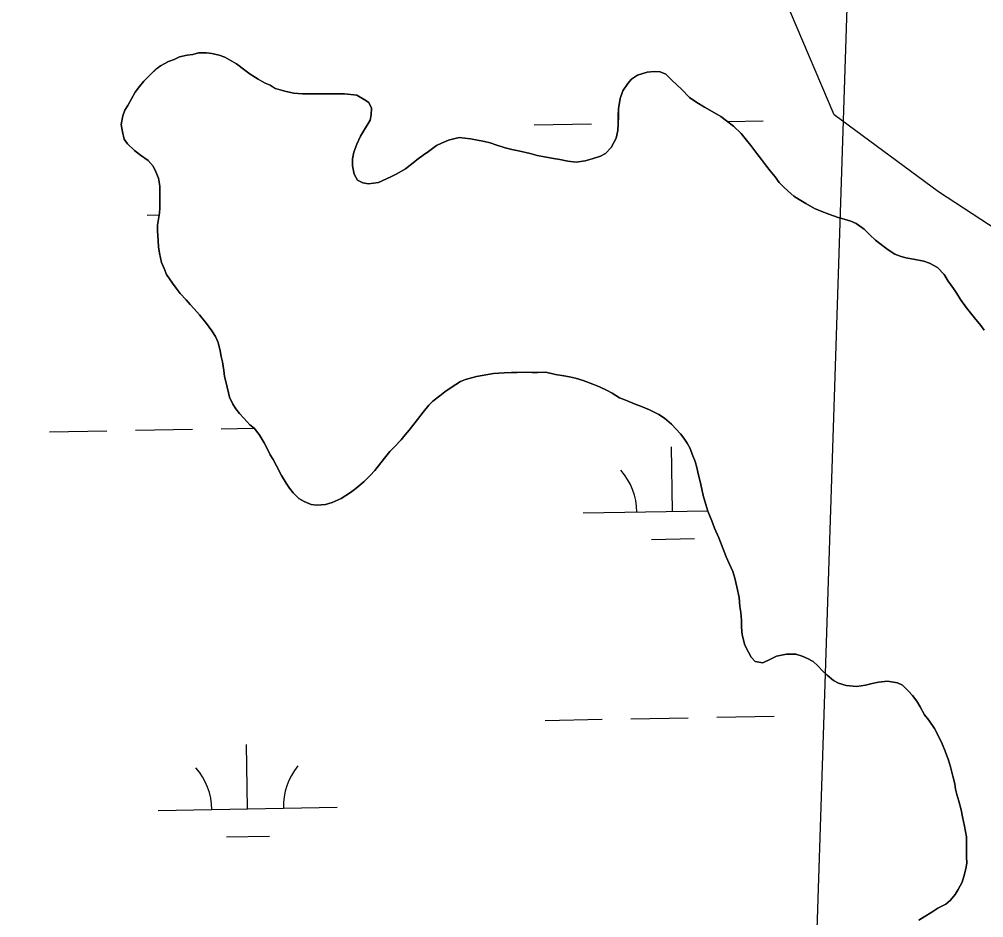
# Model space of a CAD drawing. Extents: x 3925854 to 3964121, y 224593 to 250589.
# Drawn here: x 3955060 to 3955599, y 237944 to 238446 of the extents above; entities that cross this region are included whole.
import ezdxf

# ---------------------------------------------------------------- set-up
doc = ezdxf.new("R2010")
doc.units = 0
for name, color, linetype in [('V-SITE-VEGE', 7, 'Continuous'), ('V-TOPO-SHOR', 7, 'Continuous'), ('V-UTIL-LINE', 7, 'Continuous'), ('V-WETL-SWMP', 7, 'Continuous')]:
    doc.layers.add(name, color=color, linetype=linetype)

msp = doc.modelspace()

# ---------------------------------------------------------------- linework, layer by layer
at = {"layer": 'V-SITE-VEGE'}
msp.add_lwpolyline([(3956051.093, 238228.706), (3955989.876, 238237.32), (3955956.205, 238240.189), (3955919.474, 238286.122), (3955873.56, 238357.89), (3955821.525, 238398.08), (3955748.063, 238403.82), (3955714.392, 238357.89), (3955680.723, 238309.086), (3955643.99, 238303.345), (3955573.59, 238349.278), (3955515.431, 238392.337), (3955490.945, 238449.753)], dxfattribs=at)
at = {"layer": 'V-TOPO-SHOR'}
for points in [[(3955175.702, 238242.641), (3955174.705, 238246.235), (3955174.307, 238249.628), (3955173.511, 238254.421), (3955172.913, 238257.417), (3955172.317, 238260.61), (3955171.121, 238265.201), (3955169.724, 238268.597), (3955167.729, 238271.792), (3955164.735, 238275.785), (3955160.746, 238280.578), (3955157.751, 238283.973), (3955155.556, 238286.369), (3955153.363, 238288.966), (3955149.969, 238292.561), (3955147.776, 238295.557), (3955145.58, 238298.352), (3955142.387, 238303.145), (3955140.993, 238306.538), (3955139.596, 238309.934), (3955138.4, 238315.125), (3955137.802, 238318.718), (3955137.603, 238322.111), (3955137.208, 238327.504), (3955137.208, 238330.696), (3955138.408, 238337.483), (3955138.611, 238340.478), (3955138.611, 238343.673), (3955138.613, 238348.664), (3955138.615, 238352.456), (3955137.818, 238357.048), (3955136.422, 238360.444), (3955134.826, 238363.638), (3955132.033, 238366.833), (3955127.84, 238369.83), (3955124.449, 238372.426), (3955120.457, 238376.221), (3955118.661, 238378.816), (3955117.666, 238382.81), (3955117.068, 238387.002), (3955117.869, 238391.794), (3955119.069, 238394.987), (3955120.666, 238397.582), (3955124.861, 238404.967), (3955127.259, 238408.16), (3955129.655, 238411.154), (3955133.649, 238415.146), (3955136.444, 238417.937), (3955139.043, 238419.733), (3955143.434, 238422.127), (3955146.629, 238423.323), (3955149.625, 238424.72), (3955153.817, 238425.717), (3955157.01, 238426.115), (3955160.207, 238426.911), (3955164.598, 238426.911), (3955167.592, 238426.711), (3955171.784, 238425.709), (3955174.977, 238424.511), (3955181.365, 238420.915), (3955186.155, 238417.319), (3955189.147, 238415.121), (3955193.538, 238412.326), (3955197.532, 238410.128), (3955200.325, 238408.93), (3955203.121, 238407.132), (3955209.107, 238405.332), (3955213.5, 238404.531), (3955218.29, 238404.129), (3955224.678, 238404.127), (3955228.872, 238404.125), (3955232.665, 238404.123), (3955238.455, 238404.121), (3955241.848, 238404.119), (3955248.636, 238403.318), (3955252.828, 238400.922), (3955255.421, 238399.323), (3955256.817, 238396.13), (3955256.617, 238392.335), (3955256.017, 238389.341), (3955252.42, 238383.154), (3955250.622, 238380.36), (3955248.623, 238375.969), (3955247.026, 238371.577), (3955246.225, 238367.786), (3955246.223, 238363.792), (3955247.22, 238359.2), (3955249.014, 238355.805), (3955252.009, 238354.406), (3955255.203, 238353.806), (3955260.792, 238354.603), (3955265.185, 238356.597), (3955267.983, 238357.994), (3955270.977, 238359.391), (3955275.769, 238362.182), (3955278.364, 238364.177), (3955282.958, 238367.769), (3955285.753, 238369.764), (3955288.75, 238371.96), (3955293.143, 238375.152), (3955295.938, 238376.547)], [(3955295.938, 238376.547), (3955299.932, 238378.144), (3955302.928, 238378.941), (3955305.92, 238379.738), (3955312.109, 238378.937), (3955319.896, 238377.536), (3955323.089, 238376.737), (3955326.283, 238375.537), (3955331.473, 238373.938), (3955335.266, 238372.938), (3955339.059, 238372.338), (3955345.447, 238370.739), (3955349.438, 238369.739), (3955353.432, 238368.939), (3955358.621, 238367.937), (3955362.015, 238367.337), (3955366.606, 238366.538), (3955371.196, 238365.936), (3955376.187, 238366.733), (3955380.181, 238367.73), (3955384.774, 238369.326), (3955387.57, 238370.72), (3955390.765, 238374.114), (3955393.562, 238379.304), (3955394.562, 238383.695), (3955394.762, 238387.088), (3955394.764, 238391.88), (3955394.766, 238395.673), (3955395.768, 238401.463), (3955397.365, 238405.854), (3955400.163, 238409.845), (3955402.16, 238412.24), (3955405.553, 238414.433), (3955410.946, 238416.229), (3955414.739, 238416.626), (3955418.132, 238416.426), (3955421.327, 238415.027), (3955424.917, 238411.631), (3955430.107, 238406.638), (3955434.498, 238402.045), (3955438.688, 238399.247), (3955442.878, 238396.65), (3955447.269, 238394.254), (3955452.059, 238391.456), (3955455.254, 238389.06), (3955459.045, 238386.064), (3955463.436, 238381.87), (3955466.428, 238378.276), (3955468.822, 238375.279), (3955472.216, 238370.688), (3955474.808, 238367.491), (3955477.602, 238363.698), (3955479.599, 238361.101), (3955482.39, 238357.705), (3955484.586, 238354.511), (3955486.982, 238352.114), (3955489.575, 238349.718), (3955492.767, 238346.921), (3955495.762, 238345.125), (3955499.554, 238342.925), (3955504.345, 238340.129), (3955508.537, 238338.331), (3955512.328, 238336.933), (3955517.517, 238334.934), (3955520.911, 238334.133), (3955524.704, 238332.935), (3955527.698, 238331.735), (3955532.089, 238328.54), (3955535.282, 238325.343), (3955538.475, 238322.347), (3955542.466, 238319.152), (3955545.46, 238316.954), (3955549.251, 238314.556), (3955552.245, 238313.358), (3955555.44, 238312.557), (3955559.633, 238311.759), (3955565.42, 238310.558), (3955568.615, 238309.559), (3955573.006, 238307.161), (3955576.797, 238303.167), (3955578.992, 238299.372), (3955581.984, 238295.379), (3955583.979, 238292.583), (3955585.976, 238289.188), (3955589.367, 238284.596), (3955591.563, 238281.798), (3955593.756, 238279.005), (3955597.349, 238274.61), (3955599.145, 238272.013)], [(3955463.919, 238101.98), (3955463.522, 238106.172), (3955463.524, 238109.965), (3955463.127, 238114.358), (3955462.729, 238117.752), (3955462.33, 238122.742), (3955460.935, 238128.733), (3955459.94, 238133.523), (3955458.744, 238137.316), (3955456.749, 238141.709), (3955454.953, 238145.504), (3955453.159, 238150.294), (3955450.966, 238156.086), (3955448.572, 238161.476), (3955446.976, 238165.671), (3955444.783, 238171.061), (3955443.587, 238174.655), (3955442.192, 238179.646), (3955441.393, 238183.24), (3955440.398, 238187.633), (3955439.601, 238191.027), (3955438.604, 238195.42), (3955437.609, 238198.813), (3955436.011, 238202.807), (3955434.815, 238206.002), (3955433.22, 238208.996), (3955431.424, 238211.794), (3955429.429, 238214.19), (3955424.44, 238219.58), (3955420.647, 238222.978), (3955417.454, 238224.975), (3955412.267, 238227.571), (3955407.675, 238229.37), (3955404.083, 238230.768), (3955399.291, 238232.767), (3955395.5, 238234.367), (3955391.307, 238236.964), (3955388.514, 238238.362), (3955384.322, 238240.359), (3955380.529, 238241.959), (3955375.141, 238243.957), (3955370.748, 238245.356), (3955367.555, 238245.956), (3955364.36, 238246.556), (3955359.57, 238247.357), (3955354.179, 238248.557), (3955349.788, 238248.359), (3955346.593, 238248.361), (3955343.2, 238248.561), (3955338.209, 238248.365), (3955335.014, 238248.367), (3955331.022, 238248.168), (3955325.032, 238247.969), (3955321.837, 238247.374), (3955315.449, 238246.177), (3955309.459, 238244.582), (3955306.664, 238243.386), (3955301.273, 238239.995), (3955297.878, 238237.6), (3955295.082, 238235.405), (3955291.089, 238232.413), (3955288.891, 238230.217), (3955285.694, 238226.226), (3955282.499, 238222.234), (3955277.906, 238216.246), (3955275.708, 238213.653), (3955273.511, 238210.86), (3955269.716, 238206.868), (3955267.121, 238204.273), (3955264.923, 238201.48), (3955262.128, 238197.888), (3955258.73, 238193.695), (3955256.135, 238190.902), (3955252.74, 238187.51), (3955248.146, 238183.72), (3955245.152, 238181.323), (3955239.958, 238178.133), (3955234.967, 238175.739), (3955231.172, 238174.741), (3955226.382, 238174.346), (3955223.187, 238174.745), (3955219.196, 238176.345), (3955216.201, 238178.143), (3955213.009, 238181.137), (3955211.014, 238183.734), (3955209.218, 238186.529), (3955206.625, 238190.922), (3955203.831, 238196.315), (3955201.837, 238199.907), (3955200.241, 238202.504), (3955198.845, 238205.299), (3955196.85, 238209.094), (3955194.056, 238213.887), (3955191.263, 238217.28), (3955188.869, 238219.277), (3955185.475, 238222.873), (3955183.081, 238225.47), (3955181.086, 238228.065), (3955179.29, 238230.662), (3955177.496, 238234.655), (3955175.702, 238242.641)], [(3955571.501, 238049.623), (3955568.265, 238054.175), (3955565.842, 238057.141), (3955563.405, 238061.7), (3955561.578, 238064.87), (3955559.155, 238068.034), (3955556.937, 238070.404), (3955553.515, 238073.756), (3955550.711, 238075.124), (3955545.12, 238076.064), (3955540.146, 238075.415), (3955536.564, 238074.78), (3955532.787, 238073.746), (3955528.009, 238073.101), (3955522.025, 238073.638), (3955517.825, 238074.989), (3955515.021, 238076.355), (3955511.402, 238079.309), (3955508.787, 238081.873), (3955505.965, 238084.834), (3955503.55, 238087.003), (3955500.544, 238088.766), (3955497.541, 238089.931), (3955493.943, 238091.091), (3955488.761, 238091.037), (3955483.191, 238089.985), (3955479.82, 238088.357), (3955475.454, 238086.319), (3955471.261, 238087.072), (3955469.043, 238089.442), (3955467.421, 238092.215), (3955465.388, 238096.182), (3955463.919, 238101.98)], [(3955562.625, 237942.498), (3955565.594, 237944.323), (3955569.952, 237946.959), (3955573.319, 237949.185), (3955577.682, 237951.421), (3955580.448, 237953.643), (3955583.008, 237956.859), (3955584.573, 237959.664), (3955586.924, 237963.674), (3955587.889, 237966.873), (3955588.841, 237971.268), (3955589.408, 237974.262), (3955589.372, 237977.851), (3955589.339, 237981.039), (3955589.298, 237985.225), (3955589.259, 237989.012), (3955588.2, 237994.98), (3955587.152, 238000.151), (3955586.314, 238004.131), (3955585.071, 238008.9), (3955583.836, 238012.675), (3955583.207, 238015.659), (3955582.777, 238018.645), (3955581.737, 238023.019), (3955580.289, 238028.186), (3955579.254, 238031.963), (3955577.409, 238036.927), (3955575.773, 238041.097), (3955573.332, 238046.053), (3955571.501, 238049.623)]]:
    msp.add_lwpolyline(points, dxfattribs=at)
at = {"layer": 'V-UTIL-LINE'}
msp.add_lwpolyline([(3957974.115, 230534.291), (3955504.908, 237909.423), (3955545.434, 239147.844), (3955545.409, 239149.229), (3955617.45, 241317.764), (3951638.507, 243889.773), (3950262.651, 245733.512), (3950260.125, 245737.596), (3948167.454, 248541.726)], dxfattribs=at)
at = {"layer": 'V-WETL-SWMP'}
for p, q in [((3955455.695, 238388.711), (3955475.738, 238389.076)), ((3955347.759, 238386.748), (3955379.754, 238387.33)), ((3955131.575, 238336.38), (3955138.235, 238336.501)), ((3955124.915, 238216.168), (3955156.91, 238216.75)), ((3955172.908, 238217.041), (3955191.153, 238217.372)), ((3955076.923, 238215.295), (3955108.918, 238215.877)), ((3955425.104, 238170.876), (3955424.45, 238206.87)), ((3955375.113, 238169.967), (3955444.726, 238171.233)), ((3955413.387, 238155.229), (3955437.383, 238155.666)), ((3955353.807, 238054.128), (3955385.802, 238054.71)), ((3955401.799, 238055.001), (3955433.794, 238055.583)), ((3955449.791, 238055.874), (3955481.786, 238056.456)), ((3955187.615, 238004.669), (3955186.96, 238040.663)), ((3955137.623, 238003.76), (3955237.607, 238005.578)), ((3955175.897, 237989.022), (3955199.893, 237989.459))]:
    msp.add_line(p, q, dxfattribs=at)
for points in [[(3955482.391, 238357.706), (3955479.598, 238361.101), (3955477.602, 238363.697), (3955474.809, 238367.491), (3955472.215, 238370.687), (3955468.823, 238375.28), (3955466.429, 238378.275), (3955463.436, 238381.87), (3955459.045, 238386.064), (3955455.254, 238389.06), (3955452.06, 238391.457), (3955447.27, 238394.254), (3955442.879, 238396.651), (3955438.688, 238399.248), (3955434.497, 238402.045), (3955430.107, 238406.639), (3955424.918, 238411.632), (3955421.326, 238415.027), (3955418.132, 238416.426), (3955414.739, 238416.627), (3955410.945, 238416.229), (3955405.554, 238414.434), (3955402.16, 238412.24), (3955400.162, 238409.845), (3955397.366, 238405.853), (3955395.767, 238401.462), (3955394.766, 238395.673), (3955394.765, 238391.88), (3955394.763, 238387.089), (3955394.562, 238383.695), (3955393.562, 238379.303), (3955390.765, 238374.114), (3955387.569, 238370.721), (3955384.774, 238369.325), (3955380.181, 238367.73), (3955376.188, 238366.733), (3955371.197, 238365.937), (3955366.606, 238366.538), (3955362.014, 238367.338), (3955358.621, 238367.938), (3955353.431, 238368.939), (3955349.438, 238369.739), (3955345.446, 238370.739), (3955339.058, 238372.338), (3955335.265, 238372.939), (3955331.473, 238373.938), (3955326.283, 238375.538), (3955323.089, 238376.737), (3955319.895, 238377.537), (3955312.11, 238378.937), (3955305.921, 238379.738), (3955302.927, 238378.941), (3955299.932, 238378.144), (3955295.938, 238376.548), (3955293.143, 238375.152), (3955288.749, 238371.96), (3955285.754, 238369.765), (3955282.958, 238367.77), (3955278.365, 238364.178), (3955275.769, 238362.183), (3955270.977, 238359.39), (3955267.982, 238357.994), (3955265.186, 238356.597), (3955260.793, 238354.603), (3955255.203, 238353.806), (3955252.009, 238354.407), (3955249.015, 238355.805), (3955247.22, 238359.2), (3955246.224, 238363.792), (3955246.225, 238367.785), (3955247.025, 238371.577), (3955248.624, 238375.969), (3955250.622, 238380.36), (3955252.42, 238383.154), (3955256.016, 238389.341), (3955256.616, 238392.336), (3955256.818, 238396.129), (3955255.421, 238399.323), (3955252.827, 238400.922), (3955248.635, 238403.319), (3955241.848, 238404.12), (3955238.454, 238404.122), (3955232.665, 238404.124), (3955228.872, 238404.126), (3955224.679, 238404.127), (3955218.291, 238404.13), (3955213.5, 238404.531), (3955209.108, 238405.332), (3955203.12, 238407.131), (3955200.326, 238408.929), (3955197.531, 238410.128), (3955193.539, 238412.325), (3955189.148, 238415.122), (3955186.155, 238417.319), (3955181.365, 238420.915), (3955174.978, 238424.511), (3955171.784, 238425.71), (3955167.592, 238426.71), (3955164.598, 238426.911), (3955160.206, 238426.912), (3955157.011, 238426.115)], [(3955157.011, 238426.115), (3955153.817, 238425.717), (3955149.624, 238424.721), (3955146.629, 238423.324), (3955143.434, 238422.128), (3955139.042, 238419.734), (3955136.445, 238417.938), (3955133.649, 238415.145), (3955129.655, 238411.154), (3955127.258, 238408.16), (3955124.861, 238404.967), (3955120.666, 238397.582), (3955119.068, 238394.987), (3955117.869, 238391.794), (3955117.068, 238387.003), (3955117.665, 238382.81), (3955118.662, 238378.817), (3955120.457, 238376.221), (3955124.449, 238372.426), (3955127.841, 238369.829), (3955132.033, 238366.833), (3955134.826, 238363.638), (3955136.422, 238360.443), (3955137.818, 238357.049), (3955138.615, 238352.457), (3955138.613, 238348.664), (3955138.611, 238343.673), (3955138.61, 238340.478), (3955138.409, 238337.484), (3955137.208, 238330.697), (3955137.207, 238327.503), (3955137.604, 238322.112), (3955137.802, 238318.718), (3955138.4, 238315.125), (3955139.595, 238309.934), (3955140.992, 238306.539), (3955142.388, 238303.145), (3955145.58, 238298.352), (3955147.775, 238295.556), (3955149.969, 238292.561), (3955153.362, 238288.966), (3955155.557, 238286.37), (3955157.752, 238283.973), (3955160.745, 238280.578), (3955164.736, 238275.785), (3955167.729, 238271.792), (3955169.724, 238268.597), (3955171.12, 238265.202), (3955172.316, 238260.61), (3955172.913, 238257.416), (3955173.511, 238254.421), (3955174.308, 238249.629), (3955174.705, 238246.235), (3955175.702, 238242.641), (3955177.496, 238234.655), (3955179.291, 238230.662), (3955181.086, 238228.066), (3955183.082, 238225.47), (3955185.476, 238222.873), (3955188.869, 238219.278), (3955191.263, 238217.281), (3955194.057, 238213.886), (3955196.85, 238209.094), (3955198.845, 238205.3), (3955200.241, 238202.504), (3955201.837, 238199.908), (3955203.832, 238196.314), (3955206.625, 238190.923), (3955209.218, 238186.53), (3955211.014, 238183.734), (3955213.009, 238181.138), (3955216.202, 238178.142), (3955219.196, 238176.344), (3955223.188, 238174.745), (3955226.382, 238174.345), (3955231.173, 238174.742), (3955234.967, 238175.739), (3955239.959, 238178.132), (3955245.151, 238181.324), (3955248.146, 238183.719), (3955252.739, 238187.51), (3955256.135, 238190.902), (3955258.731, 238193.696), (3955262.127, 238197.887), (3955264.923, 238201.48), (3955267.12, 238204.274), (3955269.716, 238206.868), (3955273.511, 238210.859), (3955275.708, 238213.653), (3955277.905, 238216.247), (3955282.499, 238222.235), (3955285.695, 238226.226), (3955288.891, 238230.217), (3955291.088, 238232.413), (3955295.082, 238235.405), (3955297.878, 238237.6), (3955301.273, 238239.995), (3955306.664, 238243.386), (3955309.46, 238244.583), (3955315.449, 238246.178), (3955321.838, 238247.373)], [(3955599.144, 238272.014), (3955597.348, 238274.61), (3955593.756, 238279.004), (3955591.562, 238281.799), (3955589.367, 238284.595), (3955585.975, 238289.188), (3955583.98, 238292.583), (3955581.985, 238295.379), (3955578.992, 238299.373), (3955576.797, 238303.167), (3955573.006, 238307.161), (3955568.615, 238309.558), (3955565.421, 238310.558), (3955559.632, 238311.758), (3955555.44, 238312.558), (3955552.246, 238313.358), (3955549.252, 238314.557), (3955545.46, 238316.954), (3955542.466, 238319.152), (3955538.475, 238322.347), (3955535.282, 238325.343), (3955532.089, 238328.539), (3955527.698, 238331.735), (3955524.704, 238332.934), (3955520.912, 238334.133), (3955517.518, 238334.933), (3955512.328, 238336.932), (3955508.536, 238338.331), (3955504.344, 238340.129), (3955499.554, 238342.926), (3955495.762, 238345.124), (3955492.768, 238346.921), (3955489.575, 238349.718), (3955486.981, 238352.114), (3955484.586, 238354.511), (3955482.391, 238357.706)], [(3955321.838, 238247.373), (3955325.033, 238247.97), (3955331.022, 238248.168), (3955335.015, 238248.366), (3955338.209, 238248.364), (3955343.2, 238248.562), (3955346.594, 238248.361), (3955349.788, 238248.359), (3955354.18, 238248.557), (3955359.57, 238247.357), (3955364.36, 238246.557), (3955367.554, 238245.957), (3955370.748, 238245.356), (3955375.14, 238243.957), (3955380.529, 238241.959), (3955384.322, 238240.36), (3955388.513, 238238.362), (3955391.308, 238236.963), (3955395.499, 238234.366), (3955399.291, 238232.768), (3955404.082, 238230.769), (3955407.675, 238229.37), (3955412.266, 238227.572), (3955417.455, 238224.974), (3955420.648, 238222.977), (3955424.44, 238219.581), (3955429.429, 238214.189), (3955431.424, 238211.793), (3955433.22, 238208.997), (3955434.816, 238206.002), (3955436.012, 238202.807), (3955437.608, 238198.814), (3955438.604, 238195.419), (3955439.601, 238191.027), (3955440.398, 238187.633), (3955441.394, 238183.24), (3955442.191, 238179.647), (3955443.587, 238174.655), (3955444.783, 238171.061), (3955446.977, 238165.67), (3955448.572, 238161.477), (3955450.966, 238156.086), (3955453.159, 238150.295), (3955454.954, 238145.503), (3955456.749, 238141.71), (3955458.744, 238137.317), (3955459.94, 238133.523), (3955460.936, 238128.732), (3955462.331, 238122.742), (3955462.729, 238117.751), (3955463.127, 238114.357), (3955463.524, 238109.965), (3955463.522, 238106.172), (3955463.92, 238101.979), (3955465.388, 238096.182), (3955467.422, 238092.216), (3955469.044, 238089.442), (3955471.261, 238087.073), (3955475.454, 238086.318), (3955479.819, 238088.356), (3955483.191, 238089.985), (3955488.761, 238091.038), (3955493.943, 238091.091), (3955497.542, 238089.931), (3955500.544, 238088.766), (3955503.551, 238087.003), (3955505.965, 238084.835), (3955508.786, 238081.873), (3955511.403, 238079.309), (3955515.021, 238076.356), (3955517.825, 238074.989), (3955522.025, 238073.637), (3955528.01, 238073.1), (3955532.787, 238073.746), (3955536.563, 238074.781), (3955540.145, 238075.415), (3955545.121, 238076.064), (3955550.712, 238075.124), (3955553.516, 238073.757), (3955556.938, 238070.404), (3955559.155, 238068.035), (3955561.579, 238064.87), (3955563.405, 238061.7), (3955565.843, 238057.14), (3955568.265, 238054.175), (3955571.501, 238049.623), (3955573.331, 238046.054), (3955575.773, 238041.096), (3955577.41, 238036.927), (3955579.254, 238031.963), (3955580.289, 238028.186), (3955581.737, 238023.019), (3955582.778, 238018.644), (3955583.207, 238015.659), (3955583.836, 238012.675), (3955585.07, 238008.901), (3955586.314, 238004.13), (3955587.152, 238000.152), (3955588.201, 237994.98), (3955589.258, 237989.012), (3955589.297, 237985.225)], [(3955589.297, 237985.225), (3955589.339, 237981.04), (3955589.372, 237977.851), (3955589.408, 237974.263), (3955588.841, 237971.268), (3955587.889, 237966.873), (3955586.925, 237963.674), (3955584.574, 237959.664), (3955583.008, 237956.858), (3955580.449, 237953.643), (3955577.681, 237951.422), (3955573.319, 237949.185), (3955569.953, 237946.958), (3955565.595, 237944.323), (3955562.624, 237942.499)]]:
    msp.add_lwpolyline(points, dxfattribs=at)
for centre, start, end in [((3955369.862, 238170.346), 0.26988, 41.81354), ((3955132.372, 238004.139), 0.26988, 41.81354), ((3955242.84, 238006.148), 140.26988, 181.81353)]:
    msp.add_arc(centre, 35.246, start, end, dxfattribs=at)

doc.saveas('drawing.dxf')
